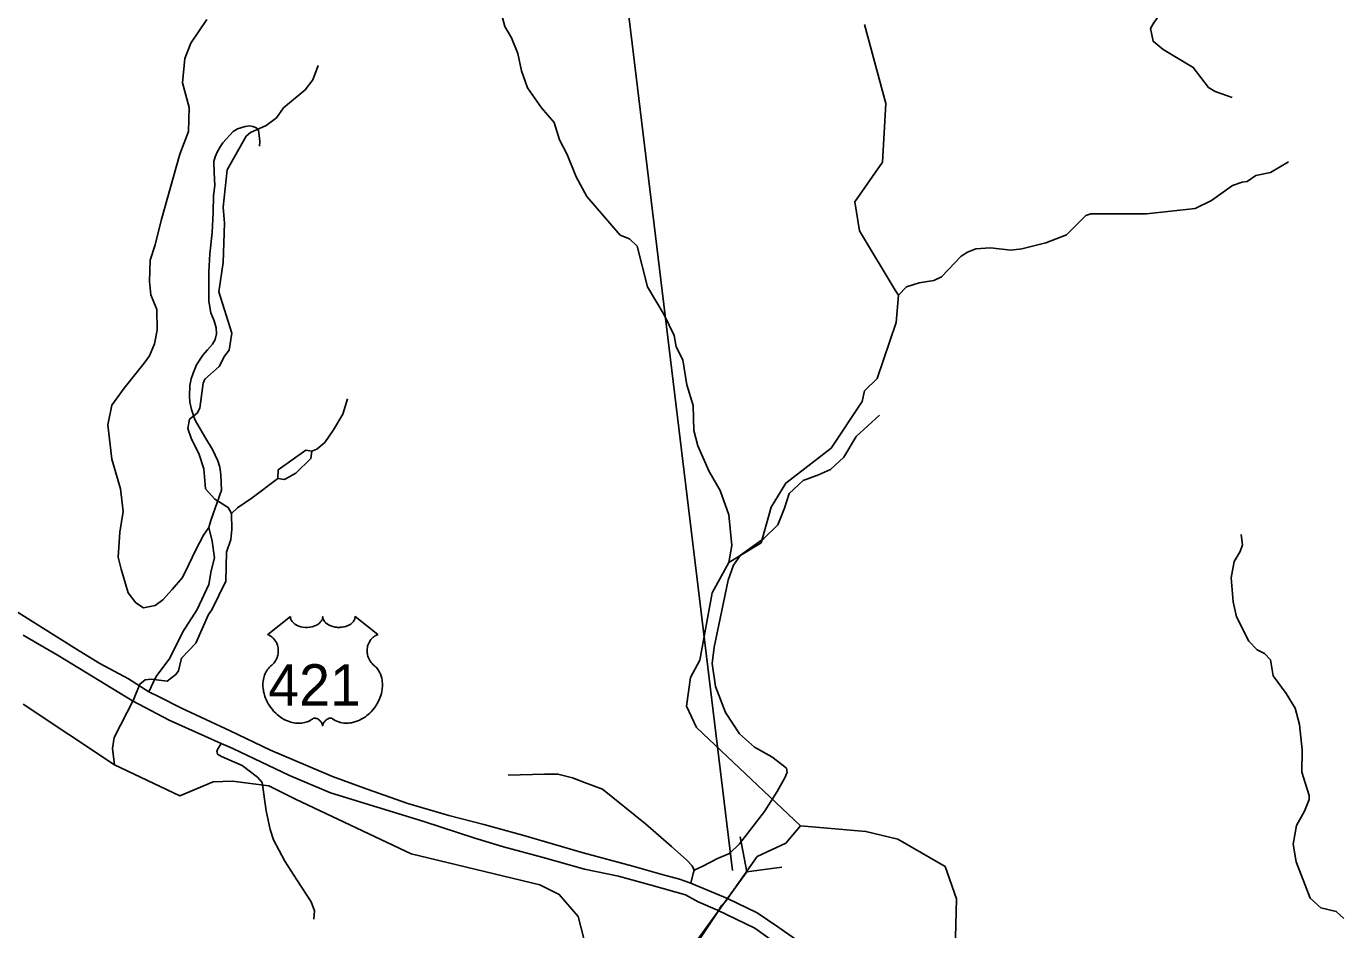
# Model space of a CAD drawing. Extents: x 1248224 to 1454986, y 825081 to 985870.
# Drawn here: x 1284414 to 1290590, y 897474 to 901716 of the extents above; entities that cross this region are included whole.
import ezdxf

# ---------------------------------------------------------------- set-up
doc = ezdxf.new("R2010")
doc.units = 0
for name, color, linetype in [('Exist Hydrographic Creek Single Shore', 7, 'Continuous'), ('Exist Hydrographic Misc Water Feature', 7, 'Continuous'), ('Exist Road Non-System Type 51', 7, 'Continuous'), ('Exist Road Primary US Divided Attributed', 7, 'Continuous'), ('Exist Road Primary US Shield CELL', 7, 'Continuous'), ('Exist Road Primary US Shield Number Label', 7, 'Continuous'), ('Exist Road Primary US Structure Culvert CELL', 7, 'Continuous'), ('Exist Road Primary US Structure Culvert Number Label', 7, 'Continuous')]:
    doc.layers.add(name, color=color, linetype=linetype)

msp = doc.modelspace()

# ---------------------------------------------------------------- linework, layer by layer
at = {"layer": 'Exist Hydrographic Creek Single Shore'}
for points in [[(1288051.4, 897961.4), (1287983.4, 897880.7), (1287848.4, 897817.8), (1287699, 897606.9), (1287680.9, 897588.2), (1287659.7, 897552.7), (1287407.3, 897176.7), (1287331.3, 897135.5), (1287239.4, 897147.2), (1287074, 897275.2), (1287007.4, 897535.9), (1286918.4, 897639.5), (1286827.3, 897684), (1286222.3, 897830.6), (1285678.3, 898087.7), (1285553.3, 898150.1), (1285382.6, 898172), (1285292.1, 898167.6), (1285134.5, 898101.9), (1284828.2, 898248.4), (1284399.2, 898533.2)], [(1289870.8, 894922.8), (1289762.4, 894989), (1289644.8, 895068.1), (1289505.1, 895139.8), (1289440.8, 895255.6), (1289398.6, 895327.3), (1289196.5, 895476.3), (1288922.4, 895715), (1288794.4, 895924.3), (1288832.4, 896227.3), (1288892.5, 896362.6), (1288898.3, 896404.3), (1288907.1, 896451.8), (1288939, 896549.3), (1288908.4, 897189.2), (1288779.4, 897375.6), (1288785.4, 897618.4), (1288731.3, 897770.5), (1288509.4, 897899.7), (1288359.4, 897935.6), (1288051.4, 897961.4)]]:
    msp.add_lwpolyline(points, dxfattribs=at)
at = {"layer": 'Exist Hydrographic Misc Water Feature'}
for points in [[(1286635, 901819.3), (1286662.5, 901714.5), (1286693.2, 901661.3), (1286723.5, 901588.5), (1286741.5, 901507.7), (1286769.5, 901427.5), (1286835.3, 901333.5), (1286893.6, 901264.2), (1286919.7, 901183.2), (1286956, 901114.4), (1286997.5, 901009.3), (1287047.2, 900916.4), (1287204.8, 900736), (1287248.5, 900718.7), (1287283.8, 900684.3), (1287333.1, 900492.9), (1287411.8, 900360.8), (1287457.5, 900263.9), (1287468.2, 900211.1), (1287498.8, 900150.7), (1287517.9, 900032.1), (1287547.5, 899935.5), (1287550.6, 899818.9), (1287568.9, 899746.3), (1287622, 899625.4), (1287673.8, 899535.7), (1287715.1, 899422.4), (1287729.5, 899278.6), (1287715.5, 899198.4)], [(1288051.4, 897961.4), (1287563.3, 898424.2), (1287515.4, 898523.7), (1287535.4, 898657.9), (1287579.3, 898739.1), (1287636.3, 899056.4), (1287715.5, 899198.4), (1287867.3, 899291.4), (1287913.3, 899457.9), (1287983.3, 899571.4), (1288195.3, 899734.6), (1288342.3, 899954.8), (1288352.3, 900003.8), (1288412.3, 900061.8), (1288501.3, 900325.9), (1288512.8, 900453.7), (1288497.3, 900477), (1288329.3, 900756.2), (1288307.3, 900891.2), (1288437.3, 901078.9), (1288452.3, 901354.4), (1288352.3, 901724.1)], [(1285785.3, 901531.8), (1285759.7, 901464.2), (1285724.5, 901417.3), (1285622.3, 901333.2), (1285589.2, 901286.2), (1285540.3, 901251.1), (1285467.4, 901217.2), (1285446.9, 901199.6), (1285357.1, 901041.4), (1285338.7, 900866.1), (1285344.9, 900792.2), (1285338.4, 900607.6), (1285319, 900468.5), (1285380.3, 900274.4), (1285366.3, 900195.1), (1285345.6, 900167.6), (1285320.4, 900118), (1285252.9, 900059.4), (1285244.4, 900039.9), (1285229.5, 899923.7), (1285216.9, 899900.1), (1285180.2, 899871.3), (1285173.2, 899827.1), (1285188, 899782.5), (1285226.2, 899706.2), (1285248.5, 899637.7), (1285256.3, 899544.7), (1285299.2, 899496.3), (1285362.2, 899456.5), (1285377.5, 899428.3)], [(1290345.5, 901079.2), (1290260.3, 901029.3), (1290191.9, 901015.1), (1290151.1, 900988), (1290127, 900984.4), (1290082.6, 900968), (1289982.9, 900897.8), (1289905.9, 900859.9), (1289677.1, 900835.8), (1289416.9, 900836), (1289392.8, 900828.4), (1289302.4, 900736.6), (1289205.4, 900699.2), (1289092.6, 900671.9), (1289040.5, 900664.7), (1288944.7, 900675.7), (1288876.5, 900671.3), (1288836.1, 900655.7), (1288807.6, 900636.5), (1288715.1, 900539.1), (1288678.6, 900521.8), (1288610.3, 900511.7), (1288549.9, 900493.2), (1288512.8, 900453.7)], [(1285923.1, 899967.2), (1285901.3, 899895.5), (1285857.5, 899820.8), (1285816, 899761.7), (1285779.3, 899730.4), (1285755, 899721.1)], [(1285595.8, 899592.9), (1285596.7, 899633.1), (1285727, 899725.8), (1285755, 899721.1)], [(1285595.8, 899592.9), (1285627.7, 899588.2), (1285680.4, 899618.3), (1285750.2, 899686.7), (1285755, 899721.1)], [(1285595.8, 899592.9), (1285475.4, 899501.8), (1285406.2, 899455.6), (1285377.5, 899428.3)], [(1285377.5, 899428.3), (1285379.7, 899353.5), (1285374.5, 899306), (1285355.1, 899246.5), (1285351.8, 899110.3), (1285286.3, 898976.2), (1285269.8, 898954.4), (1285210.5, 898819.4), (1285142.7, 898749.3), (1285129.2, 898689.7), (1285116.8, 898671.9), (1285076.1, 898640.7), (1285000.2, 898650.4), (1284972.1, 898647.7), (1284947.6, 898627.6), (1284917.7, 898552.8), (1284827.2, 898376.4), (1284818, 898325), (1284828.2, 898248.4)], [(1290122.5, 899329.9), (1290129.3, 899281.3), (1290118.6, 899249.6), (1290089.3, 899202.5), (1290075.4, 899126.4), (1290084.7, 899013.8), (1290101.1, 898943.7), (1290158.3, 898828.6), (1290197.2, 898787.6), (1290232.9, 898770.5), (1290260.2, 898741.9), (1290272.4, 898665.4), (1290334.3, 898583.8), (1290376.8, 898514.8), (1290396.9, 898438.1), (1290410, 898317.9), (1290407.3, 898213.7), (1290442.7, 898104.7), (1290442.2, 898085.1), (1290421, 898031.2), (1290383.2, 897963.9), (1290367, 897876.4), (1290381, 897792.5), (1290446.9, 897622.1), (1290497.7, 897576.7), (1290569.4, 897559.7), (1290604.6, 897526.2)]]:
    msp.add_lwpolyline(points, dxfattribs=at)
at = {"layer": 'Exist Road Non-System Type 51'}
for p, q in [((1287552.1, 897753.6), (1287548, 897737.2)), ((1287548, 897737.2), (1287536.7, 897691.8))]:
    msp.add_line(p, q, dxfattribs=at)
for points in [[(1289692.8, 902779.3), (1289651.9, 902757.3), (1289623.5, 902706.9), (1289626.7, 902650.2), (1289626.7, 902552.6), (1289655, 902432.9), (1289651.9, 902262.9), (1289658.2, 902181), (1289689.6, 902121.2), (1289752.6, 902070.8), (1289790.3, 902026.7), (1289796.6, 901966.8), (1289787.2, 901910.2), (1289762, 901840.9), (1289743.1, 901777.9), (1289708.5, 901727.5), (1289695.9, 901705.5), (1289708.5, 901645.6), (1289755.7, 901607.8), (1289897.3, 901522.8), (1289969.7, 901428.3), (1290001.2, 901409.4), (1290079.8, 901381.1)], [(1285272, 899362.3), (1285246.1, 899327.3), (1285210, 899257.6), (1285176.4, 899185.2), (1285148, 899128.3), (1285098.9, 899071.5), (1285055, 899022.4), (1285018.9, 898996.5), (1284964.7, 898986.2), (1284928.5, 899009.5), (1284892.3, 899056), (1284858.8, 899167.1), (1284845.9, 899224), (1284853.6, 899340.3), (1284869.1, 899438.5), (1284856.2, 899544.4), (1284814.9, 899684), (1284796.8, 899844.2), (1284814.9, 899937.3), (1284874.3, 900017.4), (1284967.2, 900135), (1284993.1, 900168.6), (1285016.3, 900225.4), (1285029.2, 900290), (1285026.6, 900385.7), (1284998.2, 900455.5), (1284993.1, 900517.5), (1284995.6, 900618.3), (1285018.9, 900690.6), (1285047.3, 900804.3), (1285135, 901115.5), (1285176.3, 901221.4), (1285178.9, 901335.1), (1285147.9, 901451.4), (1285158.2, 901565.2), (1285186.6, 901637.5), (1285261.5, 901748.6)], [(1285011.1, 898639.1), (1285027.3, 898668.2), (1285084.6, 898744.2), (1285115.9, 898804.8), (1285149, 898872.9), (1285217.2, 898977.6), (1285272, 899095.7), (1285283.1, 899158.7), (1285298.4, 899220.4), (1285287.7, 899298.6), (1285272, 899362.3), (1285281.4, 899395.6), (1285330.4, 899537.6), (1285327.9, 899609.7), (1285322.6, 899645.9), (1285313.2, 899676.1), (1285288.2, 899728.6), (1285257.3, 899781.2), (1285214.7, 899852.1), (1285205, 899870.3), (1285189.9, 899916.7), (1285182.6, 899950.8), (1285181.2, 899978.9), (1285182.2, 900028.9), (1285188.8, 900060.8), (1285197.4, 900086.6), (1285214.2, 900126.3), (1285243.1, 900171.8), (1285265.6, 900197.3), (1285288.1, 900222.9), (1285300.6, 900244.7), (1285307.1, 900272.5), (1285305.7, 900300.6), (1285296.3, 900332.8), (1285281.1, 900371.1), (1285272.2, 900425.3), (1285271.4, 900487.4), (1285270.9, 900563.4), (1285276.6, 900647.4), (1285286.6, 900747.2), (1285292.5, 900841.2), (1285294.1, 900921.2), (1285299.1, 900969.1), (1285296.3, 901029.2), (1285295.3, 901081.3), (1285301.8, 901103.2), (1285310.2, 901125), (1285324.7, 901150.7), (1285337.1, 901168.5), (1285386.2, 901221.5), (1285406.5, 901235.1), (1285442.7, 901246.4), (1285462.8, 901248), (1285478.7, 901245.7), (1285490.6, 901241.5), (1285496.6, 901237.3), (1285504.4, 901227.2), (1285507.9, 901203.1), (1285511.3, 901175), (1285508.9, 901153)], [(1288423.5, 899889.4), (1288314.2, 899789.4), (1288254.8, 899692.5), (1288192.3, 899634.9), (1288136.1, 899610.7), (1288064.3, 899583.4), (1287998.7, 899522.8), (1287976.8, 899453.1), (1287945.6, 899374.4), (1287880, 899310.7), (1287770.7, 899232), (1287736.3, 899186.5), (1287711.4, 899115.3), (1287645.8, 898800.3), (1287636.4, 898724.5), (1287652, 898615.5), (1287698.9, 898494.3), (1287764.5, 898394.3), (1287836.3, 898330.7), (1287917.5, 898285.2), (1287964.3, 898250.4), (1287986.2, 898232.2), (1287989.3, 898214), (1287980, 898189.8), (1287942.5, 898123.2), (1287883.1, 898029.2), (1287764.5, 897877.8), (1287717.6, 897832.3), (1287661.4, 897808.1), (1287592.7, 897771.7), (1287552.1, 897753.6)], [(1284989.4, 898590.5), (1285010.7, 898638.5), (1285011.1, 898639.1)], [(1285309.5, 898311), (1285312.6, 898320.1), (1285329.7, 898348.7)], [(1285765.5, 897523.3), (1285768.6, 897562.7), (1285753, 897605.1), (1285684.3, 897708.1), (1285628.1, 897796), (1285575, 897895.9), (1285559.4, 897944.4), (1285540.6, 898032.3), (1285521.9, 898165.6), (1285500, 898189.8), (1285428.2, 898244.3), (1285331.4, 898286.8), (1285312.6, 898298.9), (1285309.5, 898311)], [(1286677.5, 898198.9), (1286849.3, 898205), (1286911.8, 898205), (1286980.5, 898186.8), (1287036.7, 898165.6), (1287121, 898133.8)], [(1287121, 898133.8), (1287324.1, 897971.7), (1287445.9, 897864.1), (1287517.7, 897800.5), (1287542.7, 897773.2), (1287552.1, 897753.6)]]:
    msp.add_lwpolyline(points, dxfattribs=at)
at = {"layer": 'Exist Road Primary US Divided Attributed'}
for points in [[(1287708.9, 897621.3), (1287558.3, 897683.9), (1287536.7, 897691.8), (1287483.4, 897711.1), (1287395.9, 897735.4), (1287264.7, 897771.7), (1287030.5, 897835.4), (1286752.5, 897915.6), (1286564.3, 897967.3), (1286399.6, 898009.6), (1286205.9, 898067.1), (1286015.4, 898133.8), (1285853, 898192.8), (1285561.7, 898316.6), (1285372, 898407.9), (1285143.6, 898514.7), (1285034.9, 898568.3), (1284989.4, 898590.5), (1284894.1, 898651.8), (1284759.8, 898724.5), (1284662.2, 898782.9), (1284556.8, 898848.7), (1284281.9, 899021.4)], [(1284398.2, 898857.1), (1284563.2, 898760.9), (1284912.9, 898548.8), (1285084.6, 898457.9), (1285253.3, 898382.2), (1285329.7, 898348.7), (1285384.5, 898324.6), (1285650, 898197.4), (1285843.6, 898117.1), (1286063.3, 898049.3), (1286282, 897982.7), (1286521.6, 897904.1), (1286655.7, 897862.6), (1286843.1, 897812.6), (1287036.7, 897758.1), (1287196, 897724.8), (1287349.6, 897682.6), (1287511.8, 897637.3), (1287571, 897605.6), (1287661.9, 897565.8)], [(1288913.2, 896468.3), (1288843.1, 896550.8), (1288755.1, 896662.2), (1288629.6, 896808.3), (1288507.5, 896975.7), (1288420.4, 897079.5), (1288332.9, 897170.4), (1288251.7, 897252.2), (1288095.5, 897382.4), (1287945.6, 897487), (1287848.8, 897553.4), (1287708.9, 897621.3)], [(1287661.9, 897565.8), (1287837.8, 897480.5), (1287948.7, 897402.1), (1288042.4, 897341.5), (1288154.9, 897250.6), (1288223.6, 897193.1), (1288295.4, 897120.4), (1288354.8, 897050.7), (1288441.8, 896945.7), (1288494.9, 896874.5), (1288581.8, 896766.7), (1288718, 896603), (1288896.7, 896392.6)]]:
    msp.add_lwpolyline(points, dxfattribs=at)
at = {"layer": 'Exist Road Primary US Shield CELL'}
msp.add_lwpolyline([(1285654.5, 898944.3), (1285654.8, 898939.9), (1285655.9, 898934.6), (1285656.7, 898931.9), (1285659.1, 898926.8), (1285663.2, 898920.7), (1285668.8, 898914.7), (1285675.1, 898909.5), (1285679.4, 898906.8), (1285686.6, 898902.9), (1285694.9, 898899.4), (1285704, 898896.8), (1285713.4, 898894.9), (1285723.6, 898893.8), (1285733.7, 898893.6), (1285744.6, 898894.4), (1285756.7, 898896.7), (1285762.3, 898898.2), (1285768.5, 898900.3), (1285774.3, 898902.7), (1285780.6, 898906.1), (1285785.7, 898909.3), (1285789.7, 898912.2), (1285795.3, 898917.6), (1285799.8, 898923.2), (1285801.7, 898926.4), (1285803.3, 898929.4), (1285805.5, 898935.8), (1285806.2, 898938.6), (1285806.6, 898944.5), (1285807, 898939.5), (1285807.5, 898936.5), (1285808.3, 898933.5), (1285809.6, 898930.2), (1285811.8, 898925.7), (1285814.3, 898922), (1285819.1, 898916.4), (1285822, 898913.6), (1285824.7, 898911.4), (1285831.9, 898906.4), (1285840.4, 898902.2), (1285844.5, 898900.4), (1285848.8, 898898.8), (1285854.2, 898897.2), (1285859.8, 898895.9), (1285865.3, 898895), (1285870.9, 898894.1), (1285876.7, 898893.7), (1285881.4, 898893.6), (1285887.2, 898893.6), (1285892.5, 898894), (1285898, 898894.6), (1285904, 898895.6), (1285908.9, 898896.7), (1285915.3, 898898.3), (1285921, 898900.4), (1285926.1, 898902.6), (1285932.7, 898906.1), (1285938, 898909.4), (1285941.9, 898912.5), (1285946.6, 898916.8), (1285951, 898921.9), (1285953.6, 898925.6), (1285955.4, 898929.4), (1285957.1, 898933.5), (1285958.1, 898937.7), (1285958.6, 898941.4), (1285958.7, 898944.6), (1286065, 898859.9), (1286062.5, 898859), (1286056.7, 898856.1), (1286052.1, 898853.4), (1286044.8, 898848.3), (1286041.7, 898845.5), (1286038.5, 898842.5), (1286035.6, 898839.4), (1286033.1, 898836.4), (1286030, 898832.2), (1286027.3, 898827.9), (1286024.6, 898823.2), (1286022.6, 898819.1), (1286019.3, 898810.6), (1286017.8, 898805.2), (1286016.8, 898800.6), (1286015.5, 898791.1), (1286015.2, 898786.6), (1286015.2, 898782.1), (1286015.4, 898777.4), (1286015.9, 898772.9), (1286016.7, 898768.2), (1286017.4, 898764), (1286018.8, 898758.9), (1286020.6, 898753), (1286023, 898747.3), (1286027.8, 898738.1), (1286034.1, 898728.7), (1286038.5, 898723.4), (1286042.9, 898718.9), (1286049.5, 898713.3), (1286053, 898710.2), (1286057.1, 898706.1), (1286063.8, 898698.4), (1286066.5, 898694.8), (1286069.2, 898690.7), (1286071.7, 898686.5), (1286074.2, 898681.9), (1286076.2, 898678), (1286080, 898668.9), (1286082.7, 898660), (1286083.9, 898655.4), (1286085.9, 898645), (1286086.7, 898639.8), (1286087.5, 898629.6), (1286087.5, 898617.3), (1286086.6, 898605.6), (1286084.4, 898592), (1286082.6, 898583.8), (1286079.8, 898574.4), (1286077.1, 898566.1), (1286072.2, 898554), (1286067.9, 898545.2), (1286062.3, 898534.9), (1286058.5, 898528.7), (1286054, 898522.1), (1286048.5, 898514.4), (1286041.9, 898506.2), (1286034.1, 898497.6), (1286027.7, 898491.3), (1286019.5, 898483.9), (1286014.4, 898479.7), (1286007.3, 898474.3), (1285997.5, 898467.8), (1285987.8, 898462.2), (1285979.6, 898458), (1285972.3, 898454.9), (1285962.9, 898451.3), (1285947.2, 898446.9), (1285941.5, 898445.8), (1285934.7, 898444.7), (1285928.4, 898444.1), (1285922.2, 898443.7), (1285913.9, 898443.7), (1285905.7, 898444.4), (1285897.9, 898445.5), (1285889.8, 898447.2), (1285881.4, 898449.7), (1285873.7, 898452.7), (1285865.9, 898456.6), (1285852.7, 898464.8), (1285848.9, 898466.9), (1285846.8, 898467.4), (1285841.7, 898467.7), (1285837, 898466.7), (1285832.1, 898464.7), (1285829.1, 898463.1), (1285825.2, 898460.6), (1285822.2, 898458.2), (1285818.5, 898454.7), (1285816, 898451.8), (1285814.1, 898449.6), (1285810.4, 898443.7), (1285809.1, 898441), (1285807.7, 898437.4), (1285806.5, 898432.1), (1285804.8, 898438.8), (1285802.9, 898443.2), (1285800.6, 898446.9), (1285798.3, 898450.3), (1285794.6, 898454.5), (1285791.2, 898457.7), (1285787.2, 898461), (1285783, 898463.6), (1285779.5, 898465.3), (1285776.4, 898466.5), (1285772.6, 898467.5), (1285769.4, 898467.7), (1285766.9, 898467.7), (1285763.3, 898466.9), (1285758.5, 898463.4), (1285754, 898460.3), (1285749, 898457.2), (1285743.1, 898454), (1285738.8, 898452), (1285733.6, 898450), (1285727.6, 898448), (1285721.1, 898446.3), (1285714.3, 898445), (1285708.4, 898444.1), (1285702.1, 898443.5), (1285696.4, 898443.3), (1285690.4, 898443.4), (1285684.8, 898443.8), (1285678.4, 898444.4), (1285670.3, 898445.6), (1285663.7, 898447.1), (1285656.7, 898449), (1285649.4, 898451.2), (1285641.7, 898454.2), (1285632.1, 898458.4), (1285625.3, 898461.8), (1285614.7, 898467.9), (1285602.3, 898476.5), (1285592.9, 898484.1), (1285586.1, 898490.3), (1285575.9, 898500.6), (1285570, 898507.4), (1285560.7, 898519.4), (1285554.7, 898528.1), (1285550.9, 898534.5), (1285545.2, 898544.8), (1285542.1, 898551.3), (1285538.1, 898560.7), (1285534.9, 898569.3), (1285532.3, 898577.5), (1285530.9, 898582.7), (1285528.9, 898591.8), (1285527.7, 898598.3), (1285526.5, 898607.1), (1285525.8, 898616.5), (1285525.7, 898625.1), (1285525.9, 898632.3), (1285526.7, 898640.6), (1285528.1, 898649.5), (1285529.8, 898657.1), (1285531.4, 898662.5), (1285533.6, 898669.2), (1285536.6, 898676.5), (1285540.1, 898683.6), (1285543.5, 898689.4), (1285547.7, 898695.7), (1285551.8, 898701), (1285557.2, 898706.9), (1285562.9, 898712.3), (1285568.1, 898716.5), (1285574.2, 898722.6), (1285577.4, 898726.2), (1285581.3, 898731.3), (1285584.4, 898736), (1285586.8, 898740.2), (1285590, 898746.4), (1285592, 898751.1), (1285594.4, 898758.2), (1285595.7, 898763.3), (1285596.9, 898769.7), (1285597.7, 898775.8), (1285598, 898783.4), (1285597.9, 898789.7), (1285597, 898797), (1285595.7, 898804.1), (1285594, 898810.2), (1285591.4, 898817.3), (1285588.9, 898822.4), (1285584.9, 898829.4), (1285580.3, 898835.9), (1285575.7, 898841.1), (1285571, 898845.8), (1285566.4, 898849.4), (1285562.1, 898852.4), (1285556.7, 898855.7), (1285551.5, 898858.3), (1285548.3, 898859.6)], close=True, dxfattribs=at)
at = {"layer": 'Exist Road Primary US Structure Culvert CELL'}
for p in [(1287768.1, 897910.1), (1287566.7, 897424.8), (1287964.1, 897768.4)]:
    msp.add_line(p, (1287799, 897746.4), dxfattribs=at)
at = {"layer": 'Exist Road Primary US Structure Culvert Number Label'}
msp.add_line((1287732.8, 897751.9), (1287106, 902912.1), dxfattribs=at)

# ---------------------------------------------------------------- texts
at = {"layer": 'Exist Road Primary US Shield Number Label'}
msp.add_text('421', height=195, dxfattribs=at).set_placement((1285550.7, 898525.5))

doc.saveas('drawing.dxf')
